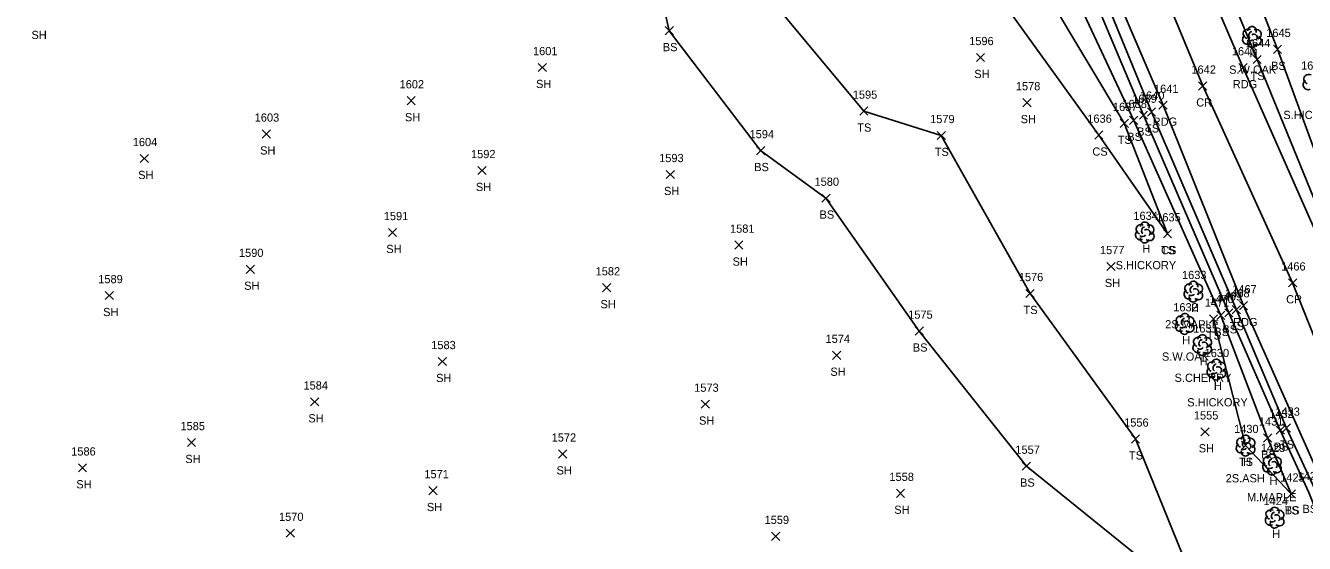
# Model space of a CAD drawing. Extents: x 1472233 to 1475777, y 540726 to 543442.
# Drawn here: x 1474881.7 to 1475192.5, y 542894.2 to 543020.2 of the extents above; entities that cross this region are included whole.
import ezdxf

# ---------------------------------------------------------------- set-up
doc = ezdxf.new("R2010")
doc.units = 0
for name, color, linetype in [('L_A', 7, 'Continuous'), ('L_C', 7, 'Continuous'), ('L_I', 7, 'Continuous'), ('L_TIC', 7, 'Continuous'), ('LELB', 7, 'Continuous'), ('LTD', 7, 'Continuous'), ('P_A', 7, 'Continuous'), ('P_I', 7, 'Continuous'), ('P_TIC', 7, 'Continuous'), ('PEU', 7, 'Continuous'), ('PRC', 7, 'Continuous')]:
    doc.layers.add(name, color=color, linetype=linetype)

msp = doc.modelspace()

# ---------------------------------------------------------------- linework, layer by layer
at = {"layer": 'L_TIC'}
for points in [[(1475037.12, 543017.97), (1475039.12, 543019.97)], [(1475039.12, 543017.97), (1475037.12, 543019.97)], [(1475184.95, 543013.43), (1475186.95, 543015.43)], [(1475186.95, 543013.43), (1475184.95, 543015.43)], [(1475112.76, 543011.45), (1475114.76, 543013.45)], [(1475114.76, 543011.45), (1475112.76, 543013.45)], [(1475180, 543010.96), (1475182, 543012.96)], [(1475182, 543010.96), (1475180, 543012.96)], [(1475006.26, 543009.01), (1475008.26, 543011.01)], [(1475008.26, 543009.01), (1475006.26, 543011.01)], [(1474974.4, 543000.93), (1474976.4, 543002.93)], [(1474976.4, 543000.93), (1474974.4, 543002.93)], [(1475124.04, 543000.46), (1475126.04, 543002.46)], [(1475126.04, 543000.46), (1475124.04, 543002.46)], [(1475084.41, 542998.41), (1475086.41, 543000.41)], [(1475086.41, 542998.41), (1475084.41, 543000.41)], [(1475152.39, 542997.42), (1475154.39, 542999.42)], [(1475154.39, 542997.42), (1475152.39, 542999.42)], [(1475154.33, 542998.19), (1475156.33, 543000.19)], [(1475156.33, 542998.19), (1475154.33, 543000.19)], [(1475147.7, 542995.44), (1475149.7, 542997.44)], [(1475149.7, 542995.44), (1475147.7, 542997.44)], [(1475149.99, 542996.15), (1475151.99, 542998.15)], [(1475151.99, 542996.15), (1475149.99, 542998.15)], [(1474939.2, 542992.84), (1474941.2, 542994.84)], [(1474941.2, 542992.84), (1474939.2, 542994.84)], [(1475103.23, 542992.48), (1475105.23, 542994.48)], [(1475105.23, 542992.48), (1475103.23, 542994.48)], [(1475141.51, 542992.57), (1475143.51, 542994.57)], [(1475143.51, 542992.57), (1475141.51, 542994.57)], [(1475059.33, 542988.8), (1475061.33, 542990.8)], [(1475061.33, 542988.8), (1475059.33, 542990.8)], [(1474909.56, 542986.88), (1474911.56, 542988.88)], [(1474911.56, 542986.88), (1474909.56, 542988.88)], [(1474991.64, 542983.96), (1474993.64, 542985.96)], [(1474993.64, 542983.96), (1474991.64, 542985.96)], [(1475037.37, 542982.99), (1475039.37, 542984.99)], [(1475039.37, 542982.99), (1475037.37, 542984.99)], [(1475075.21, 542977.23), (1475077.21, 542979.23)], [(1475077.21, 542977.23), (1475075.21, 542979.23)], [(1474969.87, 542968.88), (1474971.87, 542970.88)], [(1474971.87, 542968.88), (1474969.87, 542970.88)], [(1475158.21, 542968.58), (1475160.21, 542970.58)], [(1475160.21, 542968.58), (1475158.21, 542970.58)], [(1475158.21, 542968.58), (1475160.21, 542970.58)], [(1475160.21, 542968.58), (1475158.21, 542970.58)], [(1475054.02, 542965.81), (1475056.02, 542967.81)], [(1475056.02, 542965.81), (1475054.02, 542967.81)], [(1474935.33, 542959.93), (1474937.33, 542961.93)], [(1474937.33, 542959.93), (1474935.33, 542961.93)], [(1475144.49, 542960.61), (1475146.49, 542962.61)], [(1475146.49, 542960.61), (1475144.49, 542962.61)], [(1475021.93, 542955.44), (1475023.93, 542957.44)], [(1475023.93, 542955.44), (1475021.93, 542957.44)], [(1475124.82, 542954.04), (1475126.82, 542956.04)], [(1475126.82, 542954.04), (1475124.82, 542956.04)], [(1474901.05, 542953.54), (1474903.05, 542955.54)], [(1474903.05, 542953.54), (1474901.05, 542955.54)], [(1475169.39, 542947.82), (1475171.39, 542949.82)], [(1475171.39, 542947.82), (1475169.39, 542949.82)], [(1475171.16, 542948.7), (1475173.16, 542950.7)], [(1475173.16, 542948.7), (1475171.16, 542950.7)], [(1475173.11, 542949.33), (1475175.11, 542951.33)], [(1475175.11, 542949.33), (1475173.11, 542951.33)], [(1475174.95, 542950.1), (1475176.95, 542952.1)], [(1475176.95, 542950.1), (1475174.95, 542952.1)], [(1475097.88, 542944.9), (1475099.88, 542946.9)], [(1475099.88, 542944.9), (1475097.88, 542946.9)], [(1475077.79, 542939.01), (1475079.79, 542941.01)], [(1475079.79, 542939.01), (1475077.79, 542941.01)], [(1474981.97, 542937.5), (1474983.97, 542939.5)], [(1474983.97, 542937.5), (1474981.97, 542939.5)], [(1474950.92, 542927.68), (1474952.92, 542929.68)], [(1474952.92, 542927.68), (1474950.92, 542929.68)], [(1475045.87, 542927.13), (1475047.87, 542929.13)], [(1475047.87, 542927.13), (1475045.87, 542929.13)], [(1475167.31, 542920.39), (1475169.31, 542922.39)], [(1475169.31, 542920.39), (1475167.31, 542922.39)], [(1475185.62, 542920.79), (1475187.62, 542922.79)], [(1475187.62, 542920.79), (1475185.62, 542922.79)], [(1475187.13, 542921.31), (1475189.13, 542923.31)], [(1475189.13, 542921.31), (1475187.13, 542923.31)], [(1474921.02, 542917.79), (1474923.02, 542919.79)], [(1474923.02, 542917.79), (1474921.02, 542919.79)], [(1475150.43, 542918.65), (1475152.43, 542920.65)], [(1475152.43, 542918.65), (1475150.43, 542920.65)], [(1475177.17, 542917.09), (1475179.17, 542919.09)], [(1475179.17, 542917.09), (1475177.17, 542919.09)], [(1475182.55, 542918.91), (1475184.55, 542920.91)], [(1475184.55, 542918.91), (1475182.55, 542920.91)], [(1475011.24, 542915.01), (1475013.24, 542917.01)], [(1475013.24, 542915.01), (1475011.24, 542917.01)], [(1474894.53, 542911.63), (1474896.53, 542913.63)], [(1474896.53, 542911.63), (1474894.53, 542913.63)], [(1475123.93, 542912.04), (1475125.93, 542914.04)], [(1475125.93, 542912.04), (1475123.93, 542914.04)], [(1474979.73, 542906.1), (1474981.73, 542908.1)], [(1474981.73, 542906.1), (1474979.73, 542908.1)], [(1475093.32, 542905.44), (1475095.32, 542907.44)], [(1475095.32, 542905.44), (1475093.32, 542907.44)], [(1475188.29, 542905.29), (1475190.29, 542907.29)], [(1475190.29, 542905.29), (1475188.29, 542907.29)], [(1475188.29, 542905.29), (1475190.29, 542907.29)], [(1475190.29, 542905.29), (1475188.29, 542907.29)], [(1474945.06, 542895.73), (1474947.06, 542897.73)], [(1474947.06, 542895.73), (1474945.06, 542897.73)], [(1475062.99, 542894.98), (1475064.99, 542896.98)], [(1475064.99, 542894.98), (1475062.99, 542896.98)]]:
    msp.add_lwpolyline(points, dxfattribs=at)
at = {"layer": 'LELB'}
for points in [[(1475201.2, 542962.5), (1475181, 543011.96), (1475161.11, 543060.2), (1475139.99, 543118.72), (1475121.58, 543158.94), (1475111.81, 543178.41), (1475099.14, 543204.55), (1475094.26, 543222.44), (1475101.29, 543225.69), (1475132.81, 543238.96), (1475154.58, 543252.15), (1475203.22, 543262.61)], [(1475357.79, 542598.07), (1475337.62, 542645.37), (1475320.89, 542687.95), (1475305.38, 542735.27), (1475286.48, 542775.3), (1475263.86, 542825.53), (1475247.78, 542864.98), (1475221.45, 542921), (1475204.55, 542963.46), (1475185.95, 543014.43), (1475167.08, 543062.79), (1475146.02, 543122.64), (1475125.78, 543159.9), (1475115.12, 543181.67), (1475104, 543206.85), (1475117.79, 543217.06), (1475138.26, 543230.93), (1475159.43, 543247.18), (1475205.28, 543252.38), (1475241.74, 543258.24), (1475252.93, 543261.2)], [(1475195.05, 542907.44), (1475188.13, 542922.31), (1475175.95, 542951.1), (1475155.33, 542999.19), (1475135.32, 543048.1), (1475107.08, 543104), (1475091.84, 543145.04), (1475078.76, 543174.5), (1475076.67, 543182.09), (1475050.99, 543187.55), (1475025.34, 543185.25), (1475000.68, 543175.19), (1475064.59, 543214.18), (1475056.95, 543217.6), (1475047.07, 543214.57), (1475009.95, 543198.21), (1474965.05, 543179.94), (1474931.5, 543160.66), (1474909.23, 543140.97), (1474878.94, 543098.75), (1474856.03, 543062.59), (1474841.97, 543016.84), (1474822.92, 542953.7), (1474810.37, 542904.9)], [(1475324.25, 542586.46), (1475305.93, 542636.69), (1475289.42, 542677.22), (1475270.47, 542721), (1475249.52, 542773.39), (1475234.34, 542810.62), (1475215.39, 542852.4), (1475193.59, 542906.64), (1475186.62, 542921.79), (1475174.11, 542950.33), (1475153.39, 542998.42), (1475132.78, 543047.28), (1475103.54, 543102.91), (1475089.72, 543143.3), (1475075.93, 543173.27), (1475073.78, 543179.43), (1475045.44, 543180.49), (1475026.91, 543174.69), (1475000.68, 543175.19), (1474987.24, 543167.85), (1474972.18, 543161.15)], [(1475189.29, 542906.29), (1475183.55, 542919.91), (1475172.16, 542949.7), (1475150.99, 542997.15), (1475128.67, 543044.94), (1475101.07, 543101.78), (1475085.31, 543141.92), (1475073.86, 543170.85), (1475070.29, 543173.61), (1475044.84, 543177.18)], [(1475159.21, 542969.58), (1475148.7, 542996.44), (1475121.23, 543042.42), (1475096.84, 543100.02), (1475079.46, 543140.39), (1475071, 543170.21), (1475062.09, 543172.79), (1475044.84, 543177.18)], [(1475159.21, 542969.58), (1475142.51, 542993.57), (1475110.17, 543038.51), (1475089.55, 543096.78), (1475072.82, 543139.08), (1475064.52, 543167.13), (1475062.09, 543172.79)], [(1475168.36, 542877.96), (1475151.43, 542919.65), (1475125.82, 542955.04), (1475104.23, 542993.48), (1475085.41, 542999.41), (1475063.21, 543026.04), (1475054.05, 543059.17), (1475044.73, 543089.36), (1475029.51, 543119.09), (1475007.87, 543147.65), (1474987.24, 543167.85)], [(1475168.36, 542877.96), (1475124.93, 542913.04), (1475098.88, 542945.9), (1475076.21, 542978.23), (1475060.33, 542989.8), (1475038.12, 543018.97), (1475030.34, 543053.59), (1475017.12, 543081.76), (1475000.42, 543113.88), (1474977.99, 543137.03), (1474972.18, 543161.15)], [(1475189.29, 542906.29), (1475178.17, 542918.09), (1475170.39, 542948.82)]]:
    msp.add_lwpolyline(points, dxfattribs=at)
at = {"layer": 'LTD'}
for p, q in [((1475179.7, 543017.49), (1475179.7, 543017.49)), ((1475179.7, 543017.49), (1475179.7, 543017.49)), ((1475153.66, 542969.94), (1475153.66, 542969.94)), ((1475153.66, 542969.94), (1475153.66, 542969.94)), ((1475165.48, 542955.55), (1475165.48, 542955.55)), ((1475165.48, 542955.55), (1475165.48, 542955.55)), ((1475163.36, 542947.69), (1475163.36, 542947.69)), ((1475163.36, 542947.69), (1475163.36, 542947.69)), ((1475167.62, 542942.54), (1475167.62, 542942.54)), ((1475167.62, 542942.54), (1475167.62, 542942.54)), ((1475171.05, 542936.57), (1475171.05, 542936.57)), ((1475171.05, 542936.57), (1475171.05, 542936.57)), ((1475178.17, 542918.09), (1475178.17, 542918.09)), ((1475178.17, 542918.09), (1475178.17, 542918.09)), ((1475184.58, 542913.47), (1475184.58, 542913.47)), ((1475184.58, 542913.47), (1475184.58, 542913.47)), ((1475185.22, 542900.55), (1475185.22, 542900.55)), ((1475185.22, 542900.55), (1475185.22, 542900.55))]:
    msp.add_line(p, q, dxfattribs=at)
for centre in [(1475179.75, 543018.92), (1475153.71, 542971.38), (1475165.52, 542956.99), (1475163.41, 542949.13), (1475167.67, 542943.97), (1475171.1, 542938.01), (1475178.21, 542919.52), (1475184.63, 542914.91), (1475185.27, 542901.98)]:
    msp.add_arc(centre, 1.05, 335.5272, 180.9563, dxfattribs=at)
for centre, major_axis, ratio, start_param, end_param in [((1475178.62, 543016.78), (0.58, -1.04), 0.959034, 3.141593, 6.283185), ((1475178.91, 543018.15), (1.21, -0.51), 0.895232, 1.570796, 4.712389), ((1475179.49, 543017.94), (-0.208, -0.792), 0.645439, 3.141593, 6.283185), ((1475180.2, 543017.32), (-0.5, 0.667), 0.989748, 3.141593, 6.283185), ((1475180.74, 543018.07), (-1.14, -0.48), 0.949671, 1.570796, 4.712389), ((1475179.7, 543015.99), (0.26, 1.06), 0.942809, 1.570796, 4.712389), ((1475179.24, 543016.74), (-0.625, -0.083), 0.423636, 0, 3.141593), ((1475180.7, 543016.65), (-1.09, 0.79), 0.841452, 1.570796, 4.712389), ((1475193.63, 543007.14), (1.21, -0.51), 0.895232, 1.570796, 4.712389), ((1475193.33, 543005.77), (0.58, -1.04), 0.959034, 3.141593, 6.283185), ((1475152.87, 542970.61), (1.21, -0.51), 0.895232, 1.570796, 4.712389), ((1475153.45, 542970.4), (-0.208, -0.792), 0.645439, 3.141593, 6.283185), ((1475154.7, 542970.53), (-1.14, -0.48), 0.949671, 1.570796, 4.712389), ((1475152.58, 542969.24), (0.58, -1.04), 0.959034, 3.141593, 6.283185), ((1475153.66, 542968.44), (0.26, 1.06), 0.942809, 1.570796, 4.712389), ((1475153.2, 542969.19), (-0.625, -0.083), 0.423636, 0, 3.141593), ((1475154.16, 542969.78), (-0.5, 0.667), 0.989748, 3.141593, 6.283185), ((1475154.66, 542969.11), (-1.09, 0.79), 0.841452, 1.570796, 4.712389), ((1475164.39, 542954.85), (0.58, -1.04), 0.959034, 3.141593, 6.283185), ((1475164.69, 542956.22), (1.21, -0.51), 0.895232, 1.570796, 4.712389), ((1475165.27, 542956.01), (-0.208, -0.792), 0.645439, 3.141593, 6.283185), ((1475165.98, 542955.39), (-0.5, 0.667), 0.989748, 3.141593, 6.283185), ((1475166.48, 542954.72), (-1.09, 0.79), 0.841452, 1.570796, 4.712389), ((1475166.52, 542956.14), (-1.14, -0.48), 0.949671, 1.570796, 4.712389), ((1475165.48, 542954.05), (0.26, 1.06), 0.942809, 1.570796, 4.712389), ((1475165.02, 542954.8), (-0.625, -0.083), 0.423636, 0, 3.141593), ((1475162.57, 542948.36), (1.21, -0.51), 0.895232, 1.570796, 4.712389), ((1475164.4, 542948.28), (-1.14, -0.48), 0.949671, 1.570796, 4.712389), ((1475162.28, 542946.99), (0.58, -1.04), 0.959034, 3.141593, 6.283185), ((1475163.36, 542946.19), (0.26, 1.06), 0.942809, 1.570796, 4.712389), ((1475162.9, 542946.94), (-0.625, -0.083), 0.423636, 0, 3.141593), ((1475163.15, 542948.15), (-0.208, -0.792), 0.645439, 3.141593, 6.283185), ((1475163.86, 542947.53), (-0.5, 0.667), 0.989748, 3.141593, 6.283185), ((1475164.36, 542946.86), (-1.09, 0.79), 0.841452, 1.570796, 4.712389), ((1475166.83, 542943.2), (1.21, -0.51), 0.895232, 1.570796, 4.712389), ((1475167.41, 542943), (-0.208, -0.792), 0.645439, 3.141593, 6.283185), ((1475168.12, 542942.37), (-0.5, 0.667), 0.989748, 3.141593, 6.283185), ((1475168.66, 542943.12), (-1.14, -0.48), 0.949671, 1.570796, 4.712389), ((1475166.54, 542941.83), (0.58, -1.04), 0.959034, 3.141593, 6.283185), ((1475167.62, 542941.04), (0.26, 1.06), 0.942809, 1.570796, 4.712389), ((1475167.16, 542941.79), (-0.625, -0.083), 0.423636, 0, 3.141593), ((1475168.62, 542941.7), (-1.09, 0.79), 0.841452, 1.570796, 4.712389), ((1475170.26, 542937.24), (1.21, -0.51), 0.895232, 1.570796, 4.712389), ((1475170.84, 542937.03), (-0.208, -0.792), 0.645439, 3.141593, 6.283185), ((1475171.55, 542936.41), (-0.5, 0.667), 0.989748, 3.141593, 6.283185), ((1475172.09, 542937.16), (-1.14, -0.48), 0.949671, 1.570796, 4.712389), ((1475169.97, 542935.86), (0.58, -1.04), 0.959034, 3.141593, 6.283185), ((1475171.05, 542935.07), (0.26, 1.06), 0.942809, 1.570796, 4.712389), ((1475170.59, 542935.82), (-0.625, -0.083), 0.423636, 0, 3.141593), ((1475172.05, 542935.74), (-1.09, 0.79), 0.841452, 1.570796, 4.712389), ((1475177.08, 542917.38), (0.58, -1.04), 0.959034, 3.141593, 6.283185), ((1475177.37, 542918.75), (1.21, -0.51), 0.895232, 1.570796, 4.712389), ((1475177.96, 542918.55), (-0.208, -0.792), 0.645439, 3.141593, 6.283185), ((1475178.67, 542917.92), (-0.5, 0.667), 0.989748, 3.141593, 6.283185), ((1475179.21, 542918.67), (-1.14, -0.48), 0.949671, 1.570796, 4.712389), ((1475178.17, 542916.59), (0.26, 1.06), 0.942809, 1.570796, 4.712389), ((1475177.71, 542917.34), (-0.625, -0.083), 0.423636, 0, 3.141593), ((1475179.17, 542917.25), (-1.09, 0.79), 0.841452, 1.570796, 4.712389), ((1475183.79, 542914.14), (1.21, -0.51), 0.895232, 1.570796, 4.712389), ((1475185.62, 542914.06), (-1.14, -0.48), 0.949671, 1.570796, 4.712389), ((1475183.5, 542912.77), (0.58, -1.04), 0.959034, 3.141593, 6.283185), ((1475184.58, 542911.97), (0.26, 1.06), 0.942809, 1.570796, 4.712389), ((1475184.12, 542912.72), (-0.625, -0.083), 0.423636, 0, 3.141593), ((1475184.37, 542913.93), (-0.208, -0.792), 0.645439, 3.141593, 6.283185), ((1475185.08, 542913.31), (-0.5, 0.667), 0.989748, 3.141593, 6.283185), ((1475185.58, 542912.64), (-1.09, 0.79), 0.841452, 1.570796, 4.712389), ((1475184.14, 542899.84), (0.58, -1.04), 0.959034, 3.141593, 6.283185), ((1475184.43, 542901.22), (1.21, -0.51), 0.895232, 1.570796, 4.712389), ((1475184.76, 542899.8), (-0.625, -0.083), 0.423636, 0, 3.141593), ((1475185.01, 542901.01), (-0.208, -0.792), 0.645439, 3.141593, 6.283185), ((1475185.72, 542900.38), (-0.5, 0.667), 0.989748, 3.141593, 6.283185), ((1475186.22, 542899.72), (-1.09, 0.79), 0.841452, 1.570796, 4.712389), ((1475186.26, 542901.13), (-1.14, -0.48), 0.949671, 1.570796, 4.712389), ((1475185.22, 542899.05), (0.26, 1.06), 0.942809, 1.570796, 4.712389)]:
    msp.add_ellipse(centre, major_axis=major_axis, ratio=ratio, start_param=start_param, end_param=end_param, dxfattribs=at)
at = {"layer": 'P_TIC'}
for points in [[(1475176.58, 543008.96), (1475178.58, 543010.96)], [(1475178.58, 543008.96), (1475176.58, 543010.96)], [(1475166.76, 543004.52), (1475168.76, 543006.52)], [(1475168.76, 543004.52), (1475166.76, 543006.52)], [(1475157.12, 542999.84), (1475159.12, 543001.84)], [(1475159.12, 542999.84), (1475157.12, 543001.84)], [(1475188.62, 542956.63), (1475190.62, 542958.63)], [(1475190.62, 542956.63), (1475188.62, 542958.63)], [(1475176.68, 542951.09), (1475178.68, 542953.09)], [(1475178.68, 542951.09), (1475176.68, 542953.09)]]:
    msp.add_lwpolyline(points, dxfattribs=at)
at = {"layer": 'PEU'}
for points in [[(1475500.74, 542247.44), (1475483.72, 542285.1), (1475468.33, 542320.31), (1475452.99, 542356.73), (1475435.12, 542399.51), (1475417.65, 542439.86), (1475393.18, 542498.17), (1475371.46, 542549.57), (1475352.22, 542595.99), (1475331.5, 542643.66), (1475314.88, 542685.29), (1475295.94, 542731.34), (1475280.16, 542772.22), (1475258.36, 542823.21), (1475241.93, 542862.67), (1475217.41, 542918.69), (1475198.88, 542961.72), (1475177.58, 543009.96), (1475156.54, 543059.07), (1475132.79, 543115.63), (1475115.44, 543155.27)], [(1475479.12, 542237.85), (1475461.93, 542278.83), (1475446.81, 542314.13), (1475433.04, 542347.65), (1475413.19, 542392.06), (1475396.09, 542432.46), (1475370.67, 542491.66), (1475350.46, 542540.4), (1475329.23, 542588.78), (1475309.74, 542637.56), (1475293.45, 542677.97), (1475275.03, 542722.66), (1475253.25, 542774.01), (1475237.56, 542813.36), (1475220.2, 542854.42), (1475196.99, 542908.72), (1475177.68, 542952.09), (1475158.12, 543000.84), (1475137.1, 543050.15), (1475113.34, 543107.63), (1475097.32, 543147.51)]]:
    msp.add_lwpolyline(points, dxfattribs=at)
at = {"layer": 'PRC'}
msp.add_lwpolyline([(1475340.99, 542592.55), (1475321.95, 542640.5), (1475304.24, 542682.02), (1475285.94, 542727.1), (1475264.52, 542778.11), (1475248.03, 542818.3), (1475231.01, 542858.29), (1475206.98, 542914.26), (1475189.62, 542957.63), (1475167.76, 543005.52), (1475147.33, 543055.02), (1475123.61, 543111.78), (1475106.14, 543150.71), (1475094.93, 543179.64), (1475085.95, 543198.87), (1475073.06, 543228.65), (1475063.84, 543250.07), (1475052.92, 543275.83), (1475038.81, 543308.89), (1475018.14, 543355.82)], dxfattribs=at)

# ---------------------------------------------------------------- texts
at = {"layer": 'L_A'}
for s, p in [('SH', (1474883.12, 543016.94)), ('BS', (1475036.56, 543013.97)), ('H', (1475179.14, 543012.49)), ('SH', (1475112.25, 543007.45)), ('TS', (1475179.41, 543006.96)), ('BS', (1475184.39, 543009.43)), ('SH', (1475005.75, 543005.01)), ('SH', (1474973.89, 542996.93)), ('TS', (1475083.82, 542994.41)), ('SH', (1475123.53, 542996.46)), ('TS', (1475153.74, 542994.19)), ('TS', (1475147.11, 542991.44)), ('BS', (1475149.43, 542992.15)), ('BS', (1475151.83, 542993.42)), ('SH', (1474938.69, 542988.84)), ('TS', (1475102.64, 542988.48)), ('CS', (1475140.95, 542988.57)), ('BS', (1475058.77, 542984.8)), ('SH', (1474909.05, 542982.88)), ('SH', (1474991.13, 542979.96)), ('SH', (1475036.86, 542978.99)), ('BS', (1475074.65, 542973.23)), ('SH', (1474969.35, 542964.88)), ('H', (1475153.1, 542964.94)), ('TS', (1475157.62, 542964.58)), ('CS', (1475157.65, 542964.58)), ('SH', (1475053.51, 542961.81)), ('SH', (1474934.82, 542955.93)), ('SH', (1475143.98, 542956.61)), ('SH', (1475021.41, 542951.44)), ('H', (1475164.91, 542950.55)), ('SH', (1474900.54, 542949.54)), ('TS', (1475124.23, 542950.04)), ('BS', (1475170.6, 542944.7)), ('BS', (1475172.55, 542945.33)), ('TS', (1475174.36, 542946.1)), ('H', (1475162.79, 542942.69)), ('TS', (1475168.8, 542943.82)), ('BS', (1475097.32, 542940.9)), ('SH', (1475077.28, 542935.01)), ('H', (1475167.05, 542937.54)), ('SH', (1474981.46, 542933.5)), ('H', (1475170.49, 542931.57)), ('SH', (1474950.41, 542923.68)), ('SH', (1475045.36, 542923.13)), ('SH', (1475166.8, 542916.39)), ('BS', (1475185.06, 542916.79)), ('TS', (1475186.54, 542917.31)), ('SH', (1474920.51, 542913.79)), ('TS', (1475149.84, 542914.65)), ('BS', (1475181.99, 542914.91)), ('SH', (1475010.73, 542911.01)), ('TS', (1475176.58, 542913.09)), ('H', (1475177.6, 542913.09)), ('SH', (1474894.01, 542907.63)), ('BS', (1475123.38, 542908.04)), ('H', (1475184.01, 542908.47)), ('SH', (1474979.22, 542902.1)), ('SH', (1475092.81, 542901.44)), ('TS', (1475187.7, 542901.29)), ('BS', (1475187.73, 542901.29)), ('BS', (1475192.03, 542901.64)), ('H', (1475184.65, 542895.55))]:
    msp.add_text(s, height=2, dxfattribs=at).set_placement(p)
at = {"layer": 'L_C'}
for s, p in [('S.W.OAK', (1475174.19, 543008.49)), ('S.HICKORY', (1475187.36, 542997.48)), ('S.HICKORY', (1475146.61, 542960.94)), ('2S.MAPLE', (1475158.64, 542946.55)), ('S.W.OAK', (1475157.85, 542938.69)), ('S.CHERRY', (1475160.93, 542933.54)), ('S.HICKORY', (1475164, 542927.57)), ('2S.ASH', (1475173.35, 542909.09)), ('M.MAPLE', (1475178.52, 542904.47))]:
    msp.add_text(s, height=2, dxfattribs=at).set_placement(p)
at = {"layer": 'L_I'}
for s, p in [('1645', (1475183.21, 543017.43)), ('1601', (1475005.01, 543013.01)), ('1596', (1475111.01, 543015.45)), ('1644', (1475178.26, 543014.96)), ('1648', (1475191.68, 543009.48)), ('1602', (1474972.58, 543004.93)), ('1578', (1475122.35, 543004.46)), ('1595', (1475082.72, 543002.41)), ('1639', (1475150.64, 543001.42)), ('1640', (1475152.5, 543002.19)), ('1637', (1475145.96, 542999.44)), ('1638', (1475148.25, 543000.15)), ('1603', (1474937.38, 542996.84)), ('1579', (1475101.52, 542996.48)), ('1636', (1475139.72, 542996.57)), ('1604', (1474907.74, 542990.88)), ('1594', (1475057.64, 542992.8)), ('1592', (1474989.95, 542987.96)), ('1593', (1475035.67, 542986.99)), ('1580', (1475073.43, 542981.23)), ('1591', (1474968.74, 542972.88)), ('1634', (1475150.92, 542972.94)), ('1635', (1475156.47, 542972.58)), ('1635', (1475156.47, 542972.58)), ('1581', (1475052.89, 542969.81)), ('1590', (1474933.55, 542963.93)), ('1577', (1475142.8, 542964.61)), ('1589', (1474899.35, 542957.54)), ('1582', (1475020.23, 542959.44)), ('1576', (1475123.07, 542958.04)), ('1633', (1475162.74, 542958.55)), ('1468', (1475173.21, 542954.1)), ('1632', (1475160.62, 542950.69)), ('1471', (1475168.27, 542951.82)), ('1470', (1475169.38, 542952.7)), ('1469', (1475171.36, 542953.33)), ('1575', (1475096.19, 542948.9)), ('1631', (1475165.45, 542945.54)), ('1583', (1474980.28, 542941.5)), ('1574', (1475076.1, 542943.01)), ('1630', (1475168.23, 542939.57)), ('1584', (1474949.23, 542931.68)), ('1573', (1475044.18, 542931.13)), ('1556', (1475148.68, 542922.65)), ('1555', (1475165.62, 542924.39)), ('1431', (1475181.42, 542922.91)), ('1432', (1475183.93, 542924.79)), ('1433', (1475185.43, 542925.31)), ('1585', (1474919.33, 542921.79)), ('1430', (1475175.39, 542921.09)), ('1430', (1475175.39, 542921.09)), ('1572', (1475009.55, 542919.01)), ('1429', (1475181.88, 542916.47)), ('1586', (1474892.78, 542915.63)), ('1557', (1475122.24, 542916.04)), ('1571', (1474978.61, 542910.1)), ('1558', (1475091.63, 542909.44)), ('1425', (1475186.6, 542909.29)), ('1425', (1475186.6, 542909.29)), ('1426', (1475190.84, 542909.64)), ('1424', (1475182.53, 542903.55)), ('1570', (1474943.28, 542899.73)), ('1559', (1475061.29, 542898.98))]:
    msp.add_text(s, height=2, dxfattribs=at).set_placement(p)
at = {"layer": 'P_A'}
for s, p in [('RDG', (1475175.07, 543004.96)), ('CR', (1475166.19, 543000.52)), ('RDG', (1475155.61, 542995.84)), ('CR', (1475188.05, 542952.63)), ('RDG', (1475175.16, 542947.09))]:
    msp.add_text(s, height=2, dxfattribs=at).set_placement(p)
at = {"layer": 'P_I'}
for s, p in [('1643', (1475174.84, 543012.96)), ('1642', (1475165.02, 543008.52)), ('1641', (1475155.94, 543003.84)), ('1466', (1475186.82, 542960.63)), ('1467', (1475174.94, 542955.09))]:
    msp.add_text(s, height=2, dxfattribs=at).set_placement(p)

doc.saveas('drawing.dxf')
